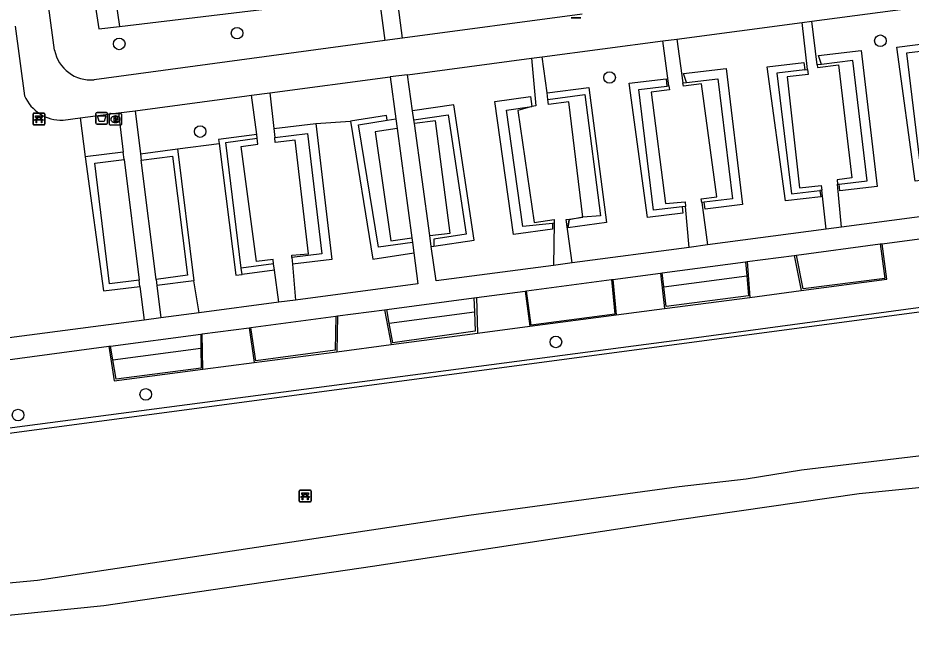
# Model space of a CAD drawing. Extents: x 162157 to 163165, y 378998 to 380775.
# Drawn here: x 162444.1 to 162519.6, y 379875.3 to 379927.6 of the extents above; entities that cross this region are included whole.
import ezdxf

# ---------------------------------------------------------------- set-up
doc = ezdxf.new("R2010")
doc.units = 0
for name, color, linetype in [('IMGEO_Afvalbak', 7, 'Continuous'), ('IMGEO_Bank', 7, 'Continuous'), ('IMGEO_Boom', 7, 'Continuous'), ('IMGEO_Brandkraan', 7, 'Continuous'), ('IMGEO_Groenvoorziening', 7, 'Continuous'), ('IMGEO_Haag', 7, 'Continuous'), ('IMGEO_Hek', 7, 'Continuous'), ('IMGEO_Voetpad_halfverhard', 7, 'Continuous'), ('IMGEO_Voetpad_onverhard', 7, 'Continuous'), ('IMGEO_Voetpad_open', 7, 'Continuous')]:
    doc.layers.add(name, color=color, linetype=linetype)

msp = doc.modelspace()

# ---------------------------------------------------------------- linework, layer by layer
at = {"layer": 'IMGEO_Afvalbak'}
for p, q in [((162491.68, 379927.579), (162490.89, 379927.579)), ((162490.89, 379927.579), (162491.68, 379927.579)), ((162450.723, 379918.69), (162450.723, 379919.49)), ((162450.723, 379919.49), (162450.723, 379918.69)), ((162450.823, 379919.59), (162451.613, 379919.59)), ((162451.613, 379919.59), (162450.823, 379919.59)), ((162451.713, 379919.49), (162451.713, 379918.69)), ((162451.713, 379918.69), (162451.713, 379919.49)), ((162451.613, 379918.59), (162450.823, 379918.59)), ((162450.823, 379918.59), (162451.613, 379918.59))]:
    msp.add_line(p, q, dxfattribs=at)
msp.add_lwpolyline([(162450.866, 379919.304), (162451.57, 379919.304), (162451.421, 379918.834), (162451.015, 379918.834), (162450.866, 379919.304)], dxfattribs=at)
for centre, start, end in [((162450.823, 379919.49), 90, 180), ((162450.823, 379919.49), 90, 180), ((162451.613, 379919.49), 0, 90), ((162451.613, 379919.49), 360, 90), ((162450.823, 379918.69), 180, 270), ((162450.823, 379918.69), 180, 270), ((162451.613, 379918.69), 270, 0), ((162451.613, 379918.69), 270, 0)]:
    msp.add_arc(centre, 0.1, start, end, dxfattribs=at)
at = {"layer": 'IMGEO_Bank'}
for p, q in [((162445.416, 379918.606), (162445.416, 379919.447)), ((162445.416, 379919.447), (162445.416, 379918.606)), ((162445.491, 379919.531), (162446.332, 379919.531)), ((162446.332, 379919.531), (162445.491, 379919.531)), ((162446.416, 379919.456), (162446.416, 379918.615)), ((162446.416, 379918.615), (162446.416, 379919.456)), ((162446.113, 379918.929), (162445.72, 379918.929)), ((162445.725, 379919.037), (162445.725, 379919.143)), ((162445.769, 379919.143), (162445.769, 379919.037)), ((162446.057, 379919.149), (162445.775, 379919.149)), ((162445.775, 379919.031), (162446.057, 379919.031)), ((162446.063, 379919.037), (162446.063, 379919.143)), ((162446.107, 379919.143), (162446.107, 379919.037)), ((162446.341, 379918.531), (162445.5, 379918.531)), ((162445.5, 379918.531), (162446.341, 379918.531)), ((162467.908, 379886.759), (162467.908, 379887.6)), ((162467.908, 379887.6), (162467.908, 379886.759)), ((162467.983, 379887.684), (162468.824, 379887.684)), ((162468.824, 379887.684), (162467.983, 379887.684)), ((162468.605, 379887.082), (162468.212, 379887.082)), ((162468.217, 379887.19), (162468.217, 379887.296)), ((162468.261, 379887.296), (162468.261, 379887.19)), ((162468.549, 379887.302), (162468.267, 379887.302)), ((162468.267, 379887.184), (162468.549, 379887.184)), ((162468.555, 379887.19), (162468.555, 379887.296)), ((162468.599, 379887.296), (162468.599, 379887.19)), ((162468.908, 379887.609), (162468.908, 379886.768)), ((162468.908, 379886.768), (162468.908, 379887.609)), ((162468.833, 379886.684), (162467.992, 379886.684)), ((162467.992, 379886.684), (162468.833, 379886.684))]:
    msp.add_line(p, q, dxfattribs=at)
for points in [[(162445.663, 379918.929), (162445.521, 379918.929), (162445.633, 379919.031), (162445.719, 379919.031)], [(162445.719, 379919.149), (162445.633, 379919.149), (162445.633, 379919.31), (162446.196, 379919.31), (162446.196, 379919.149), (162446.113, 379919.149)], [(162445.713, 379918.922), (162445.713, 379918.715), (162445.67, 379918.715), (162445.67, 379918.922)], [(162446.113, 379919.031), (162446.196, 379919.031), (162446.308, 379918.929), (162446.169, 379918.929)], [(162446.163, 379918.922), (162446.163, 379918.715), (162446.119, 379918.715), (162446.119, 379918.922)], [(162468.155, 379887.082), (162468.013, 379887.082), (162468.125, 379887.184), (162468.211, 379887.184)], [(162468.211, 379887.302), (162468.125, 379887.302), (162468.125, 379887.463), (162468.688, 379887.463), (162468.688, 379887.302), (162468.605, 379887.302)], [(162468.205, 379887.075), (162468.205, 379886.868), (162468.162, 379886.868), (162468.162, 379887.075)], [(162468.605, 379887.184), (162468.688, 379887.184), (162468.8, 379887.082), (162468.661, 379887.082)], [(162468.655, 379887.075), (162468.655, 379886.868), (162468.611, 379886.868), (162468.611, 379887.075)]]:
    msp.add_lwpolyline(points, dxfattribs=at)
for centre, radius, start, end in [((162445.494, 379919.453), 0.0779, 92.4484, 184.28452), ((162445.494, 379919.453), 0.0779, 92.4484, 184.28452), ((162446.338, 379919.453), 0.0779, 2.4484, 94.28452), ((162446.338, 379919.453), 0.0779, 2.4484, 94.28452), ((162445.663, 379918.922), 0.00671, 2.89567, 87.10433), ((162445.72, 379918.922), 0.00671, 92.89567, 177.10433), ((162445.718, 379919.142), 0.00671, 2.89567, 87.10433), ((162445.718, 379919.038), 0.00671, 272.89567, 357.10433), ((162445.775, 379919.142), 0.00671, 92.89567, 177.10433), ((162445.775, 379919.038), 0.00671, 182.89567, 267.10433), ((162446.057, 379919.142), 0.00671, 2.89567, 87.10433), ((162446.057, 379919.038), 0.00671, 272.89567, 357.10433), ((162446.114, 379919.142), 0.00671, 92.89567, 177.10433), ((162446.114, 379919.038), 0.00671, 182.89567, 267.10433), ((162446.112, 379918.922), 0.00671, 2.89567, 87.10433), ((162446.169, 379918.922), 0.00671, 92.89567, 177.10433), ((162445.494, 379918.609), 0.0779, 182.4484, 274.28452), ((162445.494, 379918.609), 0.0779, 182.4484, 274.28452), ((162446.338, 379918.609), 0.0779, 272.4484, 4.28452), ((162446.338, 379918.609), 0.0779, 272.4484, 4.28452), ((162467.986, 379887.606), 0.0779, 92.4484, 184.28452), ((162467.986, 379887.606), 0.0779, 92.4484, 184.28452), ((162468.155, 379887.075), 0.00671, 2.89567, 87.10433), ((162468.212, 379887.075), 0.00671, 92.89567, 177.10433), ((162468.21, 379887.295), 0.00671, 2.89567, 87.10433), ((162468.21, 379887.191), 0.00671, 272.89567, 357.10433), ((162468.267, 379887.295), 0.00671, 92.89567, 177.10433), ((162468.267, 379887.191), 0.00671, 182.89567, 267.10433), ((162468.549, 379887.295), 0.00671, 2.89567, 87.10433), ((162468.549, 379887.191), 0.00671, 272.89567, 357.10433), ((162468.606, 379887.295), 0.00671, 92.89567, 177.10433), ((162468.606, 379887.191), 0.00671, 182.89567, 267.10433), ((162468.604, 379887.075), 0.00671, 2.89567, 87.10433), ((162468.661, 379887.075), 0.00671, 92.89567, 177.10433), ((162468.83, 379887.606), 0.0779, 2.4484, 94.28452), ((162468.83, 379887.606), 0.0779, 2.4484, 94.28452), ((162467.986, 379886.762), 0.0779, 182.4484, 274.28452), ((162467.986, 379886.762), 0.0779, 182.4484, 274.28452), ((162468.83, 379886.762), 0.0779, 272.4484, 4.28452), ((162468.83, 379886.762), 0.0779, 272.4484, 4.28452)]:
    msp.add_arc(centre, radius, start, end, dxfattribs=at)
at = {"layer": 'IMGEO_Boom'}
for centre in [(162462.651, 379926.284), (162452.697, 379925.381), (162516.996, 379925.645), (162494.119, 379922.541), (162459.537, 379917.974), (162489.585, 379900.203), (162454.939, 379895.77), (162444.149, 379894.028)]:
    msp.add_circle(centre, 0.489, dxfattribs=at)
at = {"layer": 'IMGEO_Brandkraan'}
for p, q in [((162451.889, 379918.585), (162451.889, 379919.437)), ((162451.964, 379919.511), (162452.816, 379919.511)), ((162452.89, 379919.437), (162452.89, 379918.585)), ((162452.4, 379918.731), (162452.375, 379918.731)), ((162452.377, 379919.291), (162452.402, 379919.291)), ((162452.816, 379918.511), (162451.964, 379918.511))]:
    msp.add_line(p, q, dxfattribs=at)
for points in [[(162451.889, 379918.585), (162451.889, 379919.437)], [(162451.964, 379919.511), (162452.816, 379919.511)], [(162452.89, 379919.437), (162452.89, 379918.585)], [(162452.237, 379919.211), (162452.237, 379918.811), (162452.45, 379918.811)], [(162452.468, 379919.211), (162452.237, 379919.211)], [(162452.416, 379919.13), (162452.362, 379919.13), (162452.362, 379919.054)], [(162452.362, 379919.054), (162452.415, 379919.054)], [(162452.424, 379918.978), (162452.362, 379918.978), (162452.362, 379918.897)], [(162452.362, 379918.897), (162452.424, 379918.897)], [(162452.816, 379918.511), (162451.964, 379918.511)]]:
    msp.add_lwpolyline(points, dxfattribs=at)
for centre, radius, start, end in [((162451.966, 379919.435), 0.0765, 91.55205, 178.44795), ((162451.966, 379919.435), 0.0765, 91.55205, 178.44795), ((162452.814, 379919.435), 0.0765, 1.55205, 88.44795), ((162452.814, 379919.435), 0.0765, 1.55205, 88.44795), ((162452.417, 379919.092), 0.0379, 267.82845, 90.93552), ((162452.425, 379918.937), 0.0404, 269.87594, 90.50774), ((162452.456, 379919.062), 0.251, 268.66757, 293.53466), ((162452.472, 379919.066), 0.145, 59.4692, 91.53667), ((162452.497, 379919.113), 0.0922, 285.51372, 58.15012), ((162452.502, 379918.921), 0.105, 301.31148, 78.98903), ((162451.966, 379918.587), 0.0765, 181.55205, 268.44795), ((162451.966, 379918.587), 0.0765, 181.55205, 268.44795), ((162452.814, 379918.587), 0.0765, 271.55205, 358.44795), ((162452.814, 379918.587), 0.0765, 271.55205, 358.44795)]:
    msp.add_arc(centre, radius, start, end, dxfattribs=at)
for centre, major_axis, ratio, start_param, end_param in [((162452.376, 379919.011), (-0.387, 0.002), 0.722429, 4.712389, 7.853982), ((162452.401, 379919.011), (-0.39, 0.002), 0.717154, 1.570796, 4.712389)]:
    msp.add_ellipse(centre, major_axis=major_axis, ratio=ratio, start_param=start_param, end_param=end_param, dxfattribs=at)
at = {"layer": 'IMGEO_Groenvoorziening'}
for points in [[(162448.017, 379945.964), (162450.986, 379926.639), (162452.716, 379926.854)], [(162449.878, 379946.211), (162452.716, 379926.854)], [(162452.716, 379926.854), (162474.628, 379929.51)], [(162510.844, 379923.223), (162510.398, 379927.19)], [(162511.656, 379923.606), (162511.215, 379927.298)], [(162499.13, 379921.827), (162498.616, 379925.631)], [(162499.805, 379925.788), (162500.314, 379922.087)], [(162487.515, 379924.161), (162487.904, 379920.136), (162487.566, 379920.082)], [(162488.838, 379921.246), (162488.44, 379924.283)], [(162510.844, 379923.223), (162510.893, 379922.793), (162509.111, 379922.593), (162510.164, 379913.207), (162511.999, 379913.413), (162512.042, 379913.024)], [(162510.611, 379923.196), (162510.844, 379923.223)], [(162512.019, 379923.651), (162511.656, 379923.606)], [(162511.656, 379923.606), (162511.682, 379923.388), (162513.454, 379923.6), (162514.595, 379914.052), (162513.353, 379913.903), (162513.387, 379913.518)], [(162499.13, 379921.827), (162499.173, 379921.509), (162497.644, 379921.313), (162498.855, 379911.884), (162500.498, 379912.029), (162500.531, 379911.656)], [(162498.965, 379921.812), (162499.13, 379921.827)], [(162500.314, 379922.087), (162500.626, 379922.123)], [(162501.911, 379911.978), (162501.868, 379912.29), (162503.194, 379912.472), (162501.881, 379922.013), (162500.354, 379921.803), (162500.314, 379922.087)], [(162464.31, 379917.722), (162463.871, 379921.036)], [(162465.411, 379921.24), (162465.745, 379918.241)], [(162491.857, 379910.741), (162490.69, 379920.475), (162488.966, 379920.269), (162488.911, 379920.693)], [(162452.628, 379919.547), (162453.04, 379916.237)], [(162454.034, 379919.734), (162454.486, 379916.1)], [(162487.566, 379920.082), (162486.37, 379919.741), (162487.737, 379910.305), (162489.435, 379910.551), (162489.432, 379910.235)], [(162449.408, 379919.121), (162449.808, 379915.848)], [(162469.293, 379918.665), (162472.223, 379918.842)], [(162475.331, 379918.933), (162476.053, 379919.051)], [(162478.935, 379909.183), (162480.643, 379909.403), (162479.423, 379918.879), (162477.63, 379918.647)], [(162476.165, 379918.226), (162474.325, 379917.965), (162475.631, 379908.742), (162477.409, 379908.994)], [(162465.742, 379906.799), (162465.691, 379907.176), (162464.296, 379906.991), (162463.007, 379916.725), (162464.417, 379916.912), (162464.351, 379917.406)], [(162467.281, 379907.343), (162467.266, 379907.521), (162468.691, 379907.639), (162467.547, 379917.258), (162465.876, 379917.059), (162465.831, 379917.467)], [(162457.609, 379916.514), (162461.132, 379916.98)], [(162453.117, 379915.616), (162454.384, 379905.426)], [(162455.806, 379905.478), (162454.554, 379915.55)], [(162513.387, 379913.518), (162513.514, 379913.532)], [(162513.707, 379909.896), (162513.387, 379913.518)], [(162512.042, 379913.024), (162511.891, 379913.007)], [(162512.413, 379909.724), (162512.042, 379913.024)], [(162502.121, 379912.005), (162501.911, 379911.978)], [(162501.911, 379911.978), (162502.398, 379908.397)], [(162500.531, 379911.656), (162500.246, 379911.623)], [(162500.836, 379908.19), (162500.531, 379911.656)], [(162490.959, 379906.881), (162490.445, 379910.543), (162490.724, 379910.582)], [(162490.604, 379909.855), (162490.712, 379910.51)], [(162490.712, 379910.51), (162490.724, 379910.582)], [(162490.724, 379910.582), (162491.857, 379910.741)], [(162489.432, 379910.235), (162489.298, 379910.222)], [(162489.432, 379910.235), (162489.394, 379906.673)], [(162479.061, 379908.269), (162479.264, 379908.298)], [(162467.329, 379906.763), (162467.58, 379903.737)], [(162466.184, 379903.553), (162465.814, 379906.273)], [(162459.454, 379902.664), (162458.994, 379905.371)], [(162498.712, 379904.859), (162505.71, 379905.785)], [(162454.45, 379904.889), (162454.804, 379902.049)], [(162455.871, 379904.958), (162456.21, 379902.235)], [(162475.512, 379901.787), (162482.698, 379902.738)], [(162452.153, 379898.694), (162459.6, 379899.68)]]:
    msp.add_lwpolyline(points, dxfattribs=at)
at = {"layer": 'IMGEO_Haag'}
for points in [[(162583.366, 379921.683), (162585.123, 379911.372), (162425.639, 379890.099), (162393.171, 380133.774)], [(162522.909, 379914.142), (162519.935, 379913.783), (162518.376, 379925.114), (162521.489, 379925.489)], [(162512.019, 379923.651), (162511.77, 379924.405), (162515.362, 379924.835), (162516.737, 379913.332), (162513.583, 379912.955), (162513.514, 379913.532)], [(162521.564, 379924.868), (162519.203, 379924.584), (162520.431, 379914.388), (162522.845, 379914.679)], [(162513.514, 379913.532), (162515.885, 379913.816), (162514.671, 379923.968), (162512.019, 379923.651)], [(162500.626, 379922.123), (162500.377, 379922.878), (162503.969, 379923.307), (162505.344, 379911.804), (162502.19, 379911.427), (162502.121, 379912.005)], [(162511.891, 379913.007), (162511.956, 379912.469), (162508.982, 379912.111), (162507.423, 379923.442), (162510.536, 379923.817), (162510.611, 379923.196)], [(162510.611, 379923.196), (162508.25, 379922.912), (162509.477, 379912.716), (162511.891, 379913.007)], [(162500.246, 379911.623), (162500.311, 379911.085), (162497.337, 379910.727), (162495.778, 379922.058), (162498.891, 379922.433), (162498.965, 379921.812)], [(162500.626, 379922.123), (162503.278, 379922.44), (162504.492, 379912.288), (162502.121, 379912.005)], [(162488.838, 379921.246), (162492.371, 379921.707), (162493.862, 379910.28), (162490.604, 379909.855)], [(162500.246, 379911.623), (162497.832, 379911.332), (162496.605, 379921.528), (162498.965, 379921.812)], [(162489.298, 379910.222), (162489.298, 379909.732), (162486.012, 379909.271), (162484.435, 379920.504), (162487.447, 379920.927), (162487.566, 379920.082)], [(162488.911, 379920.693), (162488.838, 379921.246)], [(162488.911, 379920.693), (162492.026, 379921.099), (162493.362, 379910.856), (162491.857, 379910.741)], [(162479.264, 379908.298), (162482.673, 379908.808), (162480.961, 379920.236), (162477.483, 379919.715)], [(162489.298, 379910.222), (162486.797, 379909.951), (162485.417, 379919.781), (162487.566, 379920.082)], [(162465.745, 379918.241), (162469.293, 379918.665)], [(162469.293, 379918.665), (162470.668, 379907.163), (162467.329, 379906.763)], [(162475.331, 379918.933), (162475.266, 379919.336), (162472.223, 379918.842)], [(162472.223, 379918.842), (162474.114, 379907.182), (162477.577, 379907.744)], [(162477.46, 379908.613), (162474.587, 379908.22), (162472.913, 379918.541), (162475.331, 379918.933)], [(162477.587, 379918.963), (162480.495, 379919.399), (162482.007, 379909.31), (162479.264, 379908.874), (162479.264, 379908.298)], [(162465.745, 379918.241), (162465.831, 379917.467)], [(162464.31, 379917.722), (162461.092, 379917.298), (162461.132, 379916.98)], [(162463.011, 379906.436), (162461.691, 379917.054), (162464.351, 379917.406)], [(162464.351, 379917.406), (162464.31, 379917.722)], [(162465.831, 379917.467), (162468.601, 379917.798), (162469.816, 379907.646), (162467.281, 379907.343)], [(162454.486, 379916.1), (162457.609, 379916.514)], [(162457.609, 379916.514), (162458.994, 379905.371)], [(162461.132, 379916.98), (162462.559, 379905.842), (162463.076, 379905.911)], [(162453.04, 379916.237), (162449.808, 379915.848)], [(162449.808, 379915.848), (162451.367, 379904.517), (162454.45, 379904.889)], [(162453.117, 379915.616), (162453.04, 379916.237)], [(162454.486, 379916.1), (162454.554, 379915.55)], [(162454.554, 379915.55), (162457.202, 379915.901), (162458.454, 379905.83), (162455.806, 379905.478)], [(162454.384, 379905.426), (162451.862, 379905.122), (162450.635, 379915.318), (162453.117, 379915.616)], [(162554.747, 379907.75), (162500, 379900.348), (162426.066, 379890.627), (162423.209, 379911.951)], [(162490.712, 379910.51), (162490.71, 379910.51), (162490.604, 379909.855)], [(162491.857, 379910.741), (162490.712, 379910.51)], [(162516.987, 379908.477), (162517.386, 379905.575), (162510.469, 379904.677), (162509.903, 379907.537)], [(162510.319, 379904.541), (162517.552, 379905.492), (162517.15, 379908.499)], [(162467.281, 379907.343), (162467.329, 379906.763)], [(162509.715, 379907.512), (162510.319, 379904.541)], [(162465.742, 379906.799), (162463.011, 379906.436)], [(162465.814, 379906.273), (162465.742, 379906.799)], [(162505.616, 379906.969), (162505.71, 379905.785)], [(162505.751, 379906.987), (162505.976, 379903.97)], [(162463.076, 379905.911), (162463.011, 379906.436)], [(162465.814, 379906.273), (162463.076, 379905.911)], [(162498.411, 379906.013), (162498.769, 379903.022)], [(162498.712, 379904.859), (162498.57, 379906.034)], [(162454.45, 379904.889), (162454.384, 379905.426)], [(162455.806, 379905.478), (162455.871, 379904.958)], [(162458.994, 379905.371), (162455.871, 379904.958)], [(162494.296, 379905.468), (162494.565, 379902.55), (162487.489, 379901.622), (162487.11, 379904.514)], [(162494.407, 379905.482), (162494.664, 379902.481)], [(162505.71, 379905.785), (162505.845, 379904.092), (162498.913, 379903.206), (162498.712, 379904.859)], [(162486.989, 379904.498), (162487.385, 379901.524)], [(162505.976, 379903.97), (162510.319, 379904.541)], [(162482.659, 379903.924), (162482.698, 379902.738)], [(162482.89, 379903.955), (162482.967, 379900.943)], [(162498.769, 379903.022), (162505.976, 379903.97)], [(162475.106, 379902.922), (162475.67, 379899.983)], [(162475.512, 379901.787), (162475.299, 379902.948)], [(162494.664, 379902.481), (162498.769, 379903.022)], [(162470.991, 379902.377), (162470.94, 379899.495), (162464.246, 379898.615), (162463.825, 379901.426)], [(162471.133, 379902.395), (162471.073, 379899.378)], [(162482.698, 379902.738), (162482.753, 379901.1), (162475.814, 379900.14), (162475.512, 379901.787)], [(162487.385, 379901.524), (162494.664, 379902.481)], [(162463.665, 379901.405), (162464.102, 379898.461)], [(162482.967, 379900.943), (162487.385, 379901.524)], [(162459.582, 379900.863), (162459.6, 379899.68)], [(162459.748, 379897.889), (162459.711, 379900.881)], [(162475.67, 379899.983), (162482.967, 379900.943)], [(162451.823, 379899.834), (162452.283, 379896.907), (162459.748, 379897.889)], [(162452.153, 379898.694), (162451.957, 379899.852)], [(162471.073, 379899.378), (162475.67, 379899.983)], [(162459.6, 379899.68), (162459.625, 379897.991), (162452.431, 379897.05), (162452.153, 379898.694)], [(162464.102, 379898.461), (162471.073, 379899.378)], [(162459.748, 379897.889), (162464.102, 379898.461)]]:
    msp.add_lwpolyline(points, dxfattribs=at)
at = {"layer": 'IMGEO_Hek'}
msp.add_lwpolyline([(162554.747, 379907.75), (162500, 379900.348), (162426.066, 379890.627), (162423.209, 379911.951), (162398.028, 380099.903), (162396.373, 380112.645), (162393.624, 380133.817)], dxfattribs=at)
at = {"layer": 'IMGEO_Voetpad_halfverhard'}
for points in [[(162474.628, 379929.51), (162475.141, 379925.666)], [(162476.635, 379925.873), (162476.184, 379929.366)]]:
    msp.add_lwpolyline(points, dxfattribs=at)
at = {"layer": 'IMGEO_Voetpad_onverhard'}
for points in [[(162603.392, 379902.2), (162594.406, 379900.391), (162587.11, 379899.44), (162564.822, 379896.946), (162537.396, 379892.618), (162510.33, 379889.371), (162505.653, 379888.596), (162500, 379887.973), (162482.24, 379885.548), (162445.786, 379880.05), (162402.208, 379875.961), (162398.464, 379875.961), (162396.338, 379875.961)], [(162401.828, 379872.932), (162451.39, 379877.925), (162474.106, 379881.255), (162500, 379885.216), (162515.206, 379887.406), (162524.98, 379888.394), (162570.536, 379894.28), (162578.892, 379895.671), (162582.869, 379895.765), (162583.848, 379894.825), (162584.166, 379893.606), (162587.768, 379869.71)]]:
    msp.add_lwpolyline(points, dxfattribs=at)
at = {"layer": 'IMGEO_Voetpad_open'}
for points in [[(162447.234, 379924.846), (162444.47, 379945.495)], [(162511.215, 379927.298), (162521.691, 379928.685)], [(162491.801, 379927.897), (162476.635, 379925.873)], [(162499.805, 379925.788), (162510.398, 379927.19)], [(162510.398, 379927.19), (162511.215, 379927.298)], [(162443.898, 379926.866), (162444.693, 379921.001)], [(162475.141, 379925.666), (162450.58, 379922.349)], [(162476.635, 379925.873), (162475.141, 379925.666)], [(162488.44, 379924.283), (162498.616, 379925.631)], [(162498.616, 379925.631), (162499.805, 379925.788)], [(162477.061, 379922.777), (162487.515, 379924.161)], [(162487.515, 379924.161), (162488.44, 379924.283)], [(162465.411, 379921.24), (162475.577, 379922.586)], [(162477.061, 379922.777), (162475.577, 379922.586)], [(162475.577, 379922.586), (162476.053, 379919.051)], [(162477.483, 379919.715), (162477.061, 379922.777)], [(162454.034, 379919.734), (162463.485, 379920.985), (162463.871, 379921.036)], [(162463.871, 379921.036), (162465.411, 379921.24)], [(162449.408, 379919.121), (162452.628, 379919.547)], [(162452.628, 379919.547), (162454.034, 379919.734)], [(162477.587, 379918.963), (162477.483, 379919.715)], [(162447.95, 379918.928), (162449.408, 379919.121)], [(162476.053, 379919.051), (162476.165, 379918.226)], [(162477.63, 379918.647), (162477.587, 379918.963)], [(162476.165, 379918.226), (162477.409, 379908.994)], [(162478.935, 379909.183), (162477.63, 379918.647)], [(162524.138, 379911.278), (162513.707, 379909.896)], [(162512.413, 379909.724), (162502.398, 379908.397)], [(162513.707, 379909.896), (162512.413, 379909.724)], [(162477.409, 379908.994), (162477.46, 379908.613)], [(162479.061, 379908.269), (162478.935, 379909.183)], [(162517.15, 379908.499), (162521.15, 379909.029)], [(162477.46, 379908.613), (162477.577, 379907.744)], [(162489.394, 379906.673), (162479.463, 379905.357), (162479.061, 379908.269)], [(162500.836, 379908.19), (162490.959, 379906.881)], [(162502.398, 379908.397), (162500.836, 379908.19)], [(162509.903, 379907.537), (162516.987, 379908.477)], [(162516.987, 379908.477), (162517.15, 379908.499)], [(162477.577, 379907.744), (162477.933, 379905.105), (162467.58, 379903.737)], [(162505.751, 379906.987), (162509.715, 379907.512)], [(162509.715, 379907.512), (162509.903, 379907.537)], [(162490.959, 379906.881), (162489.394, 379906.673)], [(162498.57, 379906.034), (162505.616, 379906.969)], [(162505.616, 379906.969), (162505.751, 379906.987)], [(162494.407, 379905.482), (162498.411, 379906.013)], [(162498.411, 379906.013), (162498.57, 379906.034)], [(162487.11, 379904.514), (162494.296, 379905.468)], [(162494.296, 379905.468), (162494.407, 379905.482)], [(162482.89, 379903.955), (162486.989, 379904.498)], [(162486.989, 379904.498), (162487.11, 379904.514)], [(162467.58, 379903.737), (162466.184, 379903.553)], [(162475.299, 379902.948), (162482.659, 379903.924)], [(162482.659, 379903.924), (162482.89, 379903.955)], [(162466.184, 379903.553), (162459.454, 379902.664)], [(162471.133, 379902.395), (162475.106, 379902.922)], [(162475.106, 379902.922), (162475.299, 379902.948)], [(162456.21, 379902.235), (162454.804, 379902.049)], [(162459.454, 379902.664), (162456.21, 379902.235)], [(162463.825, 379901.426), (162470.991, 379902.377)], [(162470.991, 379902.377), (162471.133, 379902.395)], [(162454.804, 379902.049), (162442.07, 379900.367)], [(162459.711, 379900.881), (162463.665, 379901.405)], [(162463.665, 379901.405), (162463.825, 379901.426)], [(162451.957, 379899.852), (162459.582, 379900.863)], [(162459.582, 379900.863), (162459.711, 379900.881)], [(162442.839, 379898.643), (162451.823, 379899.834)], [(162451.823, 379899.834), (162451.957, 379899.852)]]:
    msp.add_lwpolyline(points, dxfattribs=at)
for centre, radius, start, end in [((162450.296, 379925.459), 3.123, 191.3242, 275.21047), ((162447.86, 379922.381), 3.454, 203.54773, 271.50078)]:
    msp.add_arc(centre, radius, start, end, dxfattribs=at)

doc.saveas('drawing.dxf')
